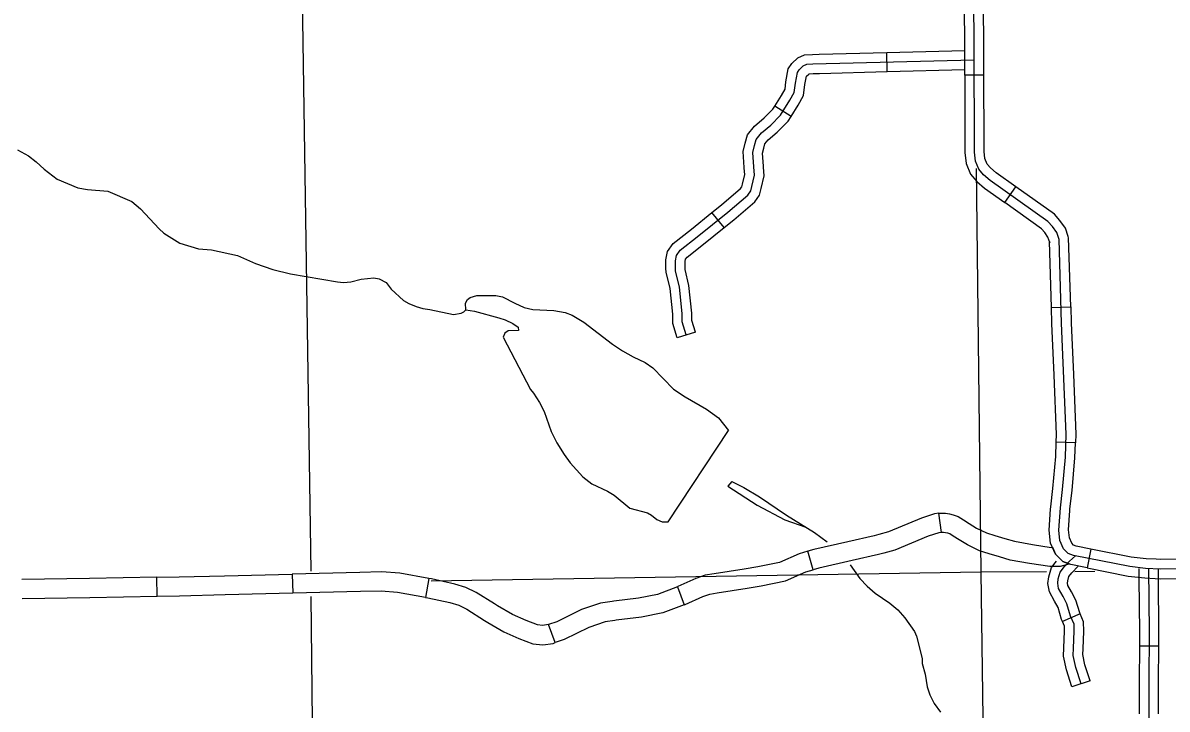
# Model space of a CAD drawing. Extents: x 1373862 to 1376999, y 1168398 to 1170455.
# Drawn here: x 1375095.6 to 1375274.1, y 1169193.7 to 1169300.7 of the extents above; entities that cross this region are included whole.
import ezdxf

# ---------------------------------------------------------------- set-up
doc = ezdxf.new("R2010")
doc.units = 0
for name, color, linetype in [('Level 31', 7, 'Continuous'), ('Level 32', 7, 'Continuous'), ('Level 35', 7, 'Continuous'), ('Level 45', 7, 'Continuous'), ('Level 5', 7, 'Continuous'), ('Level 8', 7, 'Continuous')]:
    doc.layers.add(name, color=color, linetype=linetype)

msp = doc.modelspace()

# ---------------------------------------------------------------- linework, layer by layer
at = {"layer": 'Level 31'}
for p, q in [((1375245.54, 1169292.51), (1375242.54, 1169292.51)), ((1375248.79, 1169272.65), (1375250.53, 1169275.1)), ((1375256.08, 1169256.28), (1375259.08, 1169256.37)), ((1375259.84, 1169235.16), (1375256.84, 1169235.28)), ((1375238.91, 1169221.22), (1375238.49, 1169224.19)), ((1375218.91, 1169215.39), (1375218.05, 1169218.26)), ((1375262.24, 1169218.62), (1375261.65, 1169215.68)), ((1375137.59, 1169214.71), (1375137.66, 1169211.71)), ((1375116.53, 1169211.21), (1375116.48, 1169214.21)), ((1375158.92, 1169214.03), (1375158.4, 1169211.08)), ((1375197.7, 1169212.73), (1375198.76, 1169209.92)), ((1375272.29, 1169214.03), (1375272.29, 1169214.03)), ((1375158.4, 1169211.08), (1375158.4, 1169211.08)), ((1375178.62, 1169204.02), (1375177.6, 1169206.84))]:
    msp.add_line(p, q, dxfattribs=at)
for points in [[(1375244.76, 1169277.85), (1375244.23, 1169279.11), (1375244.06, 1169280.52), (1375244.04, 1169297.38), (1375243.87, 1169317.61)], [(1375242.54, 1169292.51), (1375242.54, 1169297.37), (1375242.49, 1169303.06)], [(1375245.54, 1169292.51), (1375245.54, 1169297.39), (1375245.49, 1169303.08)], [(1375242.54, 1169292.51), (1375242.56, 1169281.95)], [(1375245.56, 1169281.95), (1375245.54, 1169292.51)], [(1375242.56, 1169281.95), (1375242.56, 1169280.43), (1375242.77, 1169278.73), (1375243.46, 1169277.07), (1375244.41, 1169275.9), (1375245.63, 1169274.9), (1375248.79, 1169272.65)], [(1375250.53, 1169275.1), (1375247.45, 1169277.28), (1375246.55, 1169278.03), (1375246.06, 1169278.62), (1375245.7, 1169279.49), (1375245.56, 1169280.61), (1375245.56, 1169281.95)], [(1375284.6, 1169215.63), (1375273.09, 1169215.49), (1375270.75, 1169215.6), (1375268.3, 1169215.88), (1375259.5, 1169217.63), (1375258.68, 1169217.94), (1375257.97, 1169218.65), (1375257.41, 1169219.94), (1375257.21, 1169221.58), (1375257.47, 1169225.05), (1375257.81, 1169227.88), (1375258.25, 1169232.95), (1375258.39, 1169236.51), (1375257.66, 1169253.81), (1375257.26, 1169266.86), (1375256.9, 1169267.96), (1375256.22, 1169268.92), (1375255.54, 1169269.68), (1375246.54, 1169276.09), (1375245.48, 1169276.96), (1375244.76, 1169277.85)], [(1375258.68, 1169267.35), (1375258.25, 1169268.64), (1375257.4, 1169269.85), (1375256.55, 1169270.81), (1375250.53, 1169275.1)], [(1375255.83, 1169266.4), (1375255.54, 1169267.27), (1375255.04, 1169267.99), (1375254.53, 1169268.56), (1375248.79, 1169272.65)], [(1375256.08, 1169256.28), (1375255.77, 1169266.59), (1375255.83, 1169266.4)], [(1375259.08, 1169256.37), (1375258.76, 1169267.12), (1375258.68, 1169267.35)], [(1375256.5, 1169245.71), (1375256.16, 1169253.76), (1375256.08, 1169256.28)], [(1375259.08, 1169256.37), (1375259.16, 1169253.87), (1375259.5, 1169245.84)], [(1375256.84, 1169235.28), (1375256.89, 1169236.5), (1375256.5, 1169245.71)], [(1375259.5, 1169245.84), (1375259.89, 1169236.51), (1375259.84, 1169235.16)], [(1375255.95, 1169224.81), (1375255.97, 1169225.2), (1375256.31, 1169228.03), (1375256.76, 1169233.05), (1375256.84, 1169235.28)], [(1375258.94, 1169224.6), (1375258.96, 1169224.91), (1375259.3, 1169227.72), (1375259.75, 1169232.86), (1375259.84, 1169235.16)], [(1375238.49, 1169224.19), (1375237.82, 1169224.09), (1375235.78, 1169223.44), (1375230.64, 1169221.28), (1375229.16, 1169220.86), (1375228.42, 1169220.69)], [(1375238.49, 1169224.19), (1375238.8, 1169224.23), (1375239.55, 1169224.2), (1375240.15, 1169224.1), (1375240.72, 1169223.97), (1375241.53, 1169223.69), (1375242.35, 1169223.15), (1375243.25, 1169222.58), (1375244.39, 1169221.89), (1375245.95, 1169221.15), (1375247.25, 1169220.73), (1375248.8, 1169220.27)], [(1375261.65, 1169215.68), (1375259.08, 1169216.19), (1375257.85, 1169216.66), (1375256.71, 1169217.79), (1375255.95, 1169219.54), (1375255.71, 1169221.55), (1375255.95, 1169224.81)], [(1375262.24, 1169218.62), (1375259.91, 1169219.08), (1375259.51, 1169219.23), (1375259.24, 1169219.51), (1375258.87, 1169220.34), (1375258.72, 1169221.62), (1375258.94, 1169224.6)], [(1375228.42, 1169220.69), (1375224.3, 1169219.74), (1375219.01, 1169218.55), (1375218.05, 1169218.26)], [(1375238.91, 1169221.22), (1375238.49, 1169221.16), (1375236.82, 1169220.63), (1375231.64, 1169218.44), (1375229.9, 1169217.96), (1375229.1, 1169217.77)], [(1375247.95, 1169217.4), (1375246.36, 1169217.86), (1375244.84, 1169218.35), (1375242.96, 1169219.25), (1375241.67, 1169220.03), (1375240.72, 1169220.63), (1375240.2, 1169220.97), (1375239.9, 1169221.08), (1375239.56, 1169221.15), (1375239.23, 1169221.21), (1375238.95, 1169221.22), (1375238.91, 1169221.22)], [(1375248.8, 1169220.27), (1375250.31, 1169219.83), (1375253.14, 1169219.34), (1375256.02, 1169218.88), (1375256.23, 1169218.89)], [(1375218.05, 1169218.26), (1375216.7, 1169217.86), (1375213.66, 1169216.53), (1375210.24, 1169215.84), (1375208.12, 1169215.5)], [(1375256.23, 1169218.89), (1375256.71, 1169217.79), (1375257.85, 1169216.66), (1375258.82, 1169216.29), (1375258.78, 1169216.26), (1375257.42, 1169215.91), (1375255.81, 1169215.88), (1375252.65, 1169216.38), (1375249.62, 1169216.9), (1375247.95, 1169217.4)], [(1375272.43, 1169217.02), (1375270.87, 1169217.1), (1375268.53, 1169217.37), (1375262.24, 1169218.62)], [(1375229.1, 1169217.77), (1375224.97, 1169216.82), (1375219.77, 1169215.64), (1375218.91, 1169215.39)], [(1375282.9, 1169217.11), (1375273.12, 1169216.99), (1375272.43, 1169217.02)], [(1375127.03, 1169214.45), (1375137.59, 1169214.71)], [(1375148.14, 1169214.98), (1375137.59, 1169214.71)], [(1375158.92, 1169214.03), (1375154.4, 1169214.84), (1375151.53, 1169215.06), (1375148.14, 1169214.98)], [(1375208.12, 1169215.5), (1375203.43, 1169214.77), (1375202.01, 1169214.52), (1375200.56, 1169214.04), (1375197.77, 1169212.75), (1375197.7, 1169212.73)], [(1375208.59, 1169212.54), (1375210.77, 1169212.88), (1375214.57, 1169213.65), (1375217.73, 1169215.04), (1375218.91, 1169215.39)], [(1375261.65, 1169215.68), (1375268.07, 1169214.4), (1375270.63, 1169214.11), (1375272.29, 1169214.03)], [(1375105.93, 1169214.03), (1375095.37, 1169213.85)], [(1375116.48, 1169214.21), (1375105.93, 1169214.03)], [(1375116.48, 1169214.21), (1375119.96, 1169214.27), (1375127.03, 1169214.45)], [(1375169.18, 1169210.05), (1375166.29, 1169211.84), (1375164.7, 1169212.63), (1375162.97, 1169213.16), (1375159.34, 1169213.96), (1375158.92, 1169214.03)], [(1375197.7, 1169212.73), (1375194.57, 1169211.54), (1375191.63, 1169210.95), (1375187.8, 1169210.48)], [(1375272.29, 1169214.03), (1375273.07, 1169213.99), (1375282.94, 1169214.11)], [(1375105.98, 1169211.03), (1375095.42, 1169210.85)], [(1375116.53, 1169211.21), (1375105.98, 1169211.03)], [(1375127.1, 1169211.45), (1375120.02, 1169211.27), (1375116.53, 1169211.21)], [(1375137.66, 1169211.71), (1375127.1, 1169211.45)], [(1375148.22, 1169211.98), (1375137.66, 1169211.71)], [(1375158.4, 1169211.08), (1375154.02, 1169211.86), (1375151.45, 1169212.06), (1375148.22, 1169211.98)], [(1375158.4, 1169211.08), (1375158.76, 1169211.02), (1375162.21, 1169210.26), (1375163.58, 1169209.84), (1375164.82, 1169209.22), (1375167.6, 1169207.49)], [(1375198.76, 1169209.92), (1375198.93, 1169209.98), (1375201.66, 1169211.24), (1375202.75, 1169211.6), (1375203.92, 1169211.81), (1375208.59, 1169212.54)], [(1375177.6, 1169206.84), (1375177.6, 1169206.84), (1375176.63, 1169206.71), (1375175.85, 1169206.79), (1375174.11, 1169207.45), (1375171.98, 1169208.4), (1375169.65, 1169209.75), (1375169.18, 1169210.05)], [(1375187.8, 1169210.48), (1375187.52, 1169210.44), (1375185.72, 1169210.17), (1375182.73, 1169209.18), (1375178.86, 1169207.29), (1375177.6, 1169206.84)], [(1375198.76, 1169209.92), (1375195.41, 1169208.65), (1375192.11, 1169207.98), (1375188.17, 1169207.5)], [(1375167.6, 1169207.49), (1375168.11, 1169207.18), (1375170.61, 1169205.73), (1375172.96, 1169204.68), (1375175.15, 1169203.84), (1375176.68, 1169203.7), (1375178.31, 1169203.91), (1375178.62, 1169204.02)], [(1375188.17, 1169207.5), (1375187.93, 1169207.47), (1375186.43, 1169207.24), (1375183.86, 1169206.4), (1375180.03, 1169204.53), (1375178.62, 1169204.02)]]:
    msp.add_lwpolyline(points, dxfattribs=at)
at = {"layer": 'Level 32'}
for p, q in [((1375260.56, 1169208.49), (1375257.8, 1169207.31)), ((1375262.12, 1169198.08), (1375259.27, 1169197.14))]:
    msp.add_line(p, q, dxfattribs=at)
for points in [[(1375257.8, 1169207.31), (1375257.66, 1169207.63), (1375257.11, 1169209.5), (1375256.58, 1169210.49), (1375255.75, 1169211.94), (1375255.54, 1169213.25), (1375255.67, 1169214.29), (1375256.09, 1169215.73), (1375256.85, 1169216.7)], [(1375260.7, 1169197.61), (1375259.86, 1169200.15), (1375259.47, 1169202.04), (1375259.51, 1169203.14), (1375259.64, 1169205.82), (1375259.6, 1169206.91), (1375259.07, 1169208.14), (1375258.5, 1169210.07), (1375257.89, 1169211.22), (1375257.19, 1169212.44), (1375257.06, 1169213.28), (1375257.14, 1169213.98), (1375257.45, 1169215.03), (1375258.11, 1169215.87), (1375258.9, 1169216.7), (1375259.81, 1169217.57)], [(1375260.56, 1169208.49), (1375260.49, 1169208.65), (1375259.9, 1169210.65), (1375259.2, 1169211.94), (1375258.63, 1169212.95), (1375258.57, 1169213.3), (1375258.62, 1169213.68), (1375258.81, 1169214.33), (1375259.24, 1169214.89), (1375260.25, 1169215.95)], [(1375262.12, 1169198.08), (1375261.31, 1169200.54), (1375260.97, 1169202.17), (1375261.01, 1169203.07), (1375261.15, 1169205.81), (1375261.09, 1169207.25), (1375260.56, 1169208.49)], [(1375259.27, 1169197.14), (1375258.41, 1169199.77), (1375257.96, 1169201.92), (1375258.01, 1169203.21), (1375258.14, 1169205.82), (1375258.11, 1169206.58), (1375257.8, 1169207.31)]]:
    msp.add_lwpolyline(points, dxfattribs=at)
at = {"layer": 'Level 35'}
for points in [[(1375094.72, 1169280.87), (1375096.44, 1169279.95), (1375097.65, 1169279), (1375098.86, 1169277.87), (1375100.9, 1169276.3), (1375104.14, 1169274.96), (1375105.62, 1169274.66), (1375108.79, 1169274.43), (1375112.57, 1169272.78), (1375113.92, 1169271.67), (1375116.8, 1169268.56), (1375117.56, 1169267.86), (1375120.04, 1169266.3), (1375122.95, 1169265.42), (1375125.01, 1169265.25), (1375129.06, 1169264.38), (1375131.85, 1169263.13), (1375134.57, 1169262.2), (1375137.31, 1169261.55), (1375144.64, 1169260.26), (1375145.61, 1169260.2), (1375146.76, 1169260.3), (1375148.37, 1169260.7), (1375150.33, 1169260.89), (1375151.15, 1169260.73), (1375152.25, 1169260.2), (1375153.05, 1169259.16), (1375154.98, 1169257.37), (1375155.77, 1169256.89), (1375156.95, 1169256.42), (1375157.99, 1169256.12), (1375159.06, 1169255.99), (1375162.74, 1169255.17), (1375163.95, 1169255.4), (1375164.39, 1169255.59), (1375164.7, 1169255.92), (1375166.01, 1169255.68), (1375169.81, 1169254.65), (1375170.84, 1169254.34), (1375172, 1169253.77), (1375172.83, 1169253.23), (1375172.88, 1169252.71), (1375171.31, 1169252.65), (1375170.78, 1169252.29), (1375170.53, 1169251.64), (1375174.76, 1169243.51), (1375175.26, 1169242.9), (1375176.18, 1169241.46), (1375176.9, 1169240.04), (1375178, 1169236.92), (1375178.9, 1169235.2), (1375180.03, 1169233.36), (1375180.98, 1169232.04), (1375182.96, 1169229.87)], [(1375164.7, 1169255.92), (1375164.61, 1169256.96), (1375164.94, 1169257.55), (1375165.37, 1169257.84), (1375166.42, 1169258.15), (1375169.38, 1169258.15), (1375170.39, 1169257.96), (1375172.31, 1169256.93), (1375173.79, 1169256.27), (1375175.14, 1169255.94), (1375178.4, 1169255.81), (1375180.17, 1169255.49), (1375181.3, 1169255.06), (1375183.09, 1169253.99), (1375187.58, 1169250.56), (1375189.13, 1169249.51), (1375190.81, 1169248.58), (1375192.68, 1169247.72), (1375193.86, 1169246.89), (1375197.07, 1169243.53), (1375198.92, 1169242.35), (1375202.25, 1169240.44), (1375204.14, 1169239.08), (1375205.7, 1169237.08)], [(1375196.25, 1169222.86), (1375205.7, 1169237.08)], [(1375182.96, 1169229.87), (1375184.35, 1169228.76), (1375186.78, 1169227.66), (1375187.82, 1169227.01), (1375190.29, 1169224.99), (1375193.03, 1169224.26), (1375193.68, 1169223.92), (1375194.5, 1169223.2), (1375195.35, 1169222.84), (1375196.25, 1169222.86)], [(1375206.18, 1169229.13), (1375205.58, 1169228.43), (1375210.14, 1169225.46), (1375214.46, 1169223.15), (1375217.73, 1169222.01)], [(1375206.18, 1169229.13), (1375208.05, 1169228.21), (1375210.53, 1169226.78), (1375214.72, 1169223.92), (1375219.09, 1169221.21), (1375221.05, 1169219.72)], [(1375224.64, 1169216.15), (1375226.16, 1169214.03), (1375227.33, 1169212.82), (1375228.58, 1169211.75), (1375230.84, 1169210.19), (1375232.09, 1169209.14), (1375233.2, 1169207.9), (1375234.68, 1169205.74), (1375235.02, 1169205.02), (1375235.89, 1169201.57), (1375235.91, 1169200.79)], [(1375235.91, 1169200.79), (1375236.35, 1169199.09), (1375236.66, 1169197.13), (1375237.08, 1169195.87), (1375237.78, 1169194.54), (1375238.74, 1169193.19)]]:
    msp.add_lwpolyline(points, dxfattribs=at)
at = {"layer": 'Level 45'}
for p, q in [((1375230.46, 1169293.06), (1375230.38, 1169296.05)), ((1375215.44, 1169286.06), (1375212.89, 1169287.65)), ((1375204.98, 1169268.73), (1375203.09, 1169271.07)), ((1375200.52, 1169252.44), (1375197.64, 1169251.57)), ((1375272.85, 1169203.46), (1375269.85, 1169203.48))]:
    msp.add_line(p, q, dxfattribs=at)
for points in [[(1375199.08, 1169252.01), (1375198.47, 1169254.02), (1375198.47, 1169255.34), (1375198.03, 1169259.47), (1375197.43, 1169261.99), (1375197.39, 1169263.57), (1375197.57, 1169264.41), (1375198.14, 1169265.2), (1375200.81, 1169267.3), (1375205.55, 1169271.12), (1375208.67, 1169273.8), (1375209.15, 1169274.46), (1375209.32, 1169275.16), (1375209.72, 1169276.91), (1375209.63, 1169278.23), (1375209.46, 1169280.47), (1375209.72, 1169281.52), (1375209.98, 1169282.49), (1375210.82, 1169283.5), (1375212.26, 1169284.73), (1375213.8, 1169286.26), (1375215.25, 1169288.59), (1375215.95, 1169289.82), (1375216.12, 1169291.27), (1375216.43, 1169292.94), (1375216.69, 1169293.33), (1375217.35, 1169293.95), (1375217.92, 1169294.21), (1375218.84, 1169294.25), (1375244.04, 1169294.91)], [(1375212.89, 1169287.65), (1375213.96, 1169289.36), (1375214.5, 1169290.3), (1375214.64, 1169291.49), (1375215.01, 1169293.51), (1375215.54, 1169294.31), (1375216.5, 1169295.21), (1375217.56, 1169295.69), (1375218.79, 1169295.75), (1375219.82, 1169295.78)], [(1375219.82, 1169295.78), (1375230.38, 1169296.05)], [(1375230.38, 1169296.05), (1375242.54, 1169296.37)], [(1375230.46, 1169293.06), (1375242.54, 1169293.37)], [(1375215.44, 1169286.06), (1375216.53, 1169287.82), (1375217.4, 1169289.34), (1375217.61, 1169291.04), (1375217.85, 1169292.36), (1375218.2, 1169292.68), (1375218.29, 1169292.72), (1375218.9, 1169292.75), (1375219.9, 1169292.78)], [(1375219.9, 1169292.78), (1375230.46, 1169293.06)], [(1375208.14, 1169277.98), (1375208.13, 1169278.12), (1375207.94, 1169280.6), (1375208.27, 1169281.9), (1375208.62, 1169283.2), (1375209.74, 1169284.56), (1375211.25, 1169285.83), (1375212.62, 1169287.2), (1375212.89, 1169287.65)], [(1375211.14, 1169278.18), (1375211.13, 1169278.34), (1375210.97, 1169280.34), (1375211.17, 1169281.14), (1375211.34, 1169281.78), (1375211.89, 1169282.44), (1375213.28, 1169283.62), (1375214.98, 1169285.33), (1375215.44, 1169286.06)], [(1375203.09, 1169271.07), (1375204.59, 1169272.27), (1375207.56, 1169274.82), (1375207.76, 1169275.11), (1375207.86, 1169275.51), (1375208.21, 1169277.03), (1375208.14, 1169277.98)], [(1375204.98, 1169268.73), (1375206.51, 1169269.97), (1375209.77, 1169272.77), (1375210.53, 1169273.81), (1375210.78, 1169274.81), (1375211.23, 1169276.8), (1375211.14, 1169278.18)], [(1375195.92, 1169262.34), (1375195.89, 1169263.71), (1375196.16, 1169265.03), (1375197.04, 1169266.24), (1375199.88, 1169268.48), (1375203.09, 1169271.07)], [(1375198.92, 1169262.42), (1375198.9, 1169263.44), (1375198.97, 1169263.79), (1375199.23, 1169264.15), (1375201.75, 1169266.13), (1375204.98, 1169268.73)], [(1375197.64, 1169251.57), (1375196.97, 1169253.8), (1375196.97, 1169255.26), (1375196.55, 1169259.22), (1375195.94, 1169261.8), (1375195.92, 1169262.34)], [(1375200.52, 1169252.44), (1375199.97, 1169254.25), (1375199.97, 1169255.42), (1375199.51, 1169259.72), (1375198.93, 1169262.19), (1375198.92, 1169262.42)], [(1375269.79, 1169214.02), (1375269.77, 1169215.56)], [(1375271.05, 1169182.36), (1375271.18, 1169187.01), (1375271.36, 1169188.73), (1375271.36, 1169189.82), (1375271.31, 1169191.36), (1375271.31, 1169197.94), (1375271.36, 1169205.67), (1375271.27, 1169215.58)], [(1375272.79, 1169214.04), (1375272.77, 1169215.59)], [(1375269.85, 1169203.48), (1375269.86, 1169205.67), (1375269.79, 1169214.02)], [(1375272.85, 1169203.46), (1375272.86, 1169205.67), (1375272.79, 1169214.04)], [(1375269.81, 1169192.91), (1375269.81, 1169197.95), (1375269.85, 1169203.48)], [(1375272.81, 1169192.91), (1375272.81, 1169197.94), (1375272.85, 1169203.46)]]:
    msp.add_lwpolyline(points, dxfattribs=at)
at = {"layer": 'Level 5'}
for points in [[(1375244.35, 1169277.95), (1375245.06, 1169215.03)], [(1375245.06, 1169215.03), (1375246.49, 1169108.8)], [(1375141.06, 1169162.44), (1375140.57, 1169211.24)]]:
    msp.add_lwpolyline(points, dxfattribs=at)
at = {"layer": 'Level 8'}
for points in [[(1375140.52, 1169215.14), (1375139, 1169318.31), (1375138.42, 1169369.38)], [(1375255.33, 1169215.07), (1375245.06, 1169215.03), (1375159.29, 1169213.59)], [(1375262.86, 1169215.1), (1375259.71, 1169215.08)]]:
    msp.add_lwpolyline(points, dxfattribs=at)

doc.saveas('drawing.dxf')
